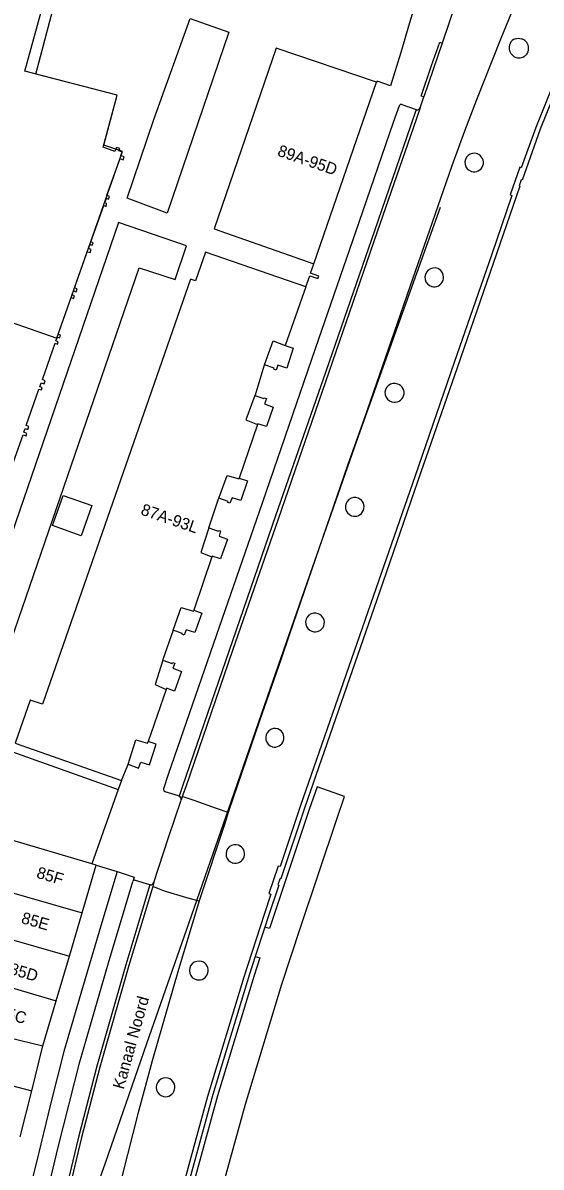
# Model space of a CAD drawing. Extents: x 194485 to 197793, y 468269 to 470822.
# Drawn here: x 194757.7 to 194811, y 469857.6 to 469975.4 of the extents above; entities that cross this region are included whole.
import ezdxf

# ---------------------------------------------------------------- set-up
doc = ezdxf.new("R2010")
doc.units = 0
for name, color, linetype in [('BGT grensvlak kunstwerkdeel plus 1', 7, 'Continuous'), ('BGT grensvlak onbegroeid terreindeel LR', 7, 'Continuous'), ('BGT grensvlak overig bouwwerk uitbreiding populatie', 7, 'Continuous'), ('BGT grensvlak pand min 1', 7, 'Continuous'), ('BGT grensvlak pand op maaiveld', 7, 'Continuous'), ('BGT grensvlak pand op maaiveld LR', 7, 'Continuous'), ('BGT grensvlak scheiding', 7, 'Continuous'), ('BGT grensvlak wegdeel', 7, 'Continuous'), ('BGT lijnelement kunstwerkdeel uitbreiding populatie duiker', 7, 'Continuous'), ('BGT tekst huisnummerreeks', 7, 'Continuous'), ('BGT tekst openbare ruimte label weg', 7, 'Continuous')]:
    doc.layers.add(name, color=color, linetype=linetype)

msp = doc.modelspace()

# ---------------------------------------------------------------- linework, layer by layer
at = {"layer": 'BGT grensvlak kunstwerkdeel plus 1'}
for p, q in [((194790.78, 469895.79), (194787.94, 469896.78)), ((194782.57, 469882.34), (194781.58, 469879.31)), ((194783.04, 469882.18), (194782.57, 469882.34)), ((194781.58, 469879.31), (194782.05, 469879.15))]:
    msp.add_line(p, q, dxfattribs=at)
for points in [[(194766.26, 469748.78), (194765.7, 469755.1), (194765.31, 469761.72), (194765.06, 469767.61), (194765.11, 469773.73), (194765.36, 469783.47), (194766.22, 469794.84), (194767.53, 469805.47), (194768.69, 469813.06), (194771.02, 469825.14), (194774.59, 469841.34), (194777.06, 469851.3), (194780.59, 469864.11), (194784.32, 469876.44), (194786.23, 469882.29), (194789.97, 469893.45), (194790.78, 469895.79)], [(194787.94, 469896.78), (194787.13, 469894.42), (194783.39, 469883.23), (194783.04, 469882.18)], [(194782.05, 469879.15), (194781.46, 469877.34), (194777.7, 469864.95), (194774.16, 469852.06), (194771.67, 469842.02), (194768.08, 469825.75), (194765.73, 469813.57), (194764.56, 469805.88), (194763.23, 469795.14), (194762.45, 469784.75)]]:
    msp.add_lwpolyline(points, dxfattribs=at)
at = {"layer": 'BGT grensvlak onbegroeid terreindeel LR'}
msp.add_line((194747.61, 469903.58), (194767.49, 469896.5), dxfattribs=at)
at = {"layer": 'BGT grensvlak overig bouwwerk uitbreiding populatie'}
msp.add_lwpolyline([(194761.82, 469926.77), (194764.78, 469925.72), (194763.68, 469922.62), (194760.72, 469923.67), (194761.82, 469926.77)], dxfattribs=at)
at = {"layer": 'BGT grensvlak pand min 1'}
msp.add_lwpolyline([(194727.55, 469977.84), (194721.68, 469955.7), (194751.85, 469947.23), (194751.53, 469946.31), (194761.18, 469942.95), (194767.91, 469962.16), (194765.99, 469962.83), (194767.38, 469967.95), (194759.02, 469970.14), (194761.71, 469980.41)], dxfattribs=at)
at = {"layer": 'BGT grensvlak pand op maaiveld'}
for p, q in [((194787.61, 469950.6), (194794.07, 469969.3)), ((194786.8, 469948.23), (194784.67, 469942.21)), ((194781.82, 469934.08), (194779.94, 469928.54)), ((194777.12, 469920.43), (194775.27, 469914.94)), ((194772.41, 469906.8), (194770.57, 469901.45)), ((194764.76, 469888.83), (194755.97, 469891.44)), ((194763.78, 469883.8), (194765.22, 469888.69)), ((194765.22, 469888.69), (194764.76, 469888.83)), ((194762.46, 469879.34), (194763.78, 469883.8)), ((194761.1, 469874.74), (194762.46, 469879.34)), ((194759.74, 469870.12), (194761.1, 469874.74)), ((194758.58, 469865.49), (194759.74, 469870.12)), ((194757.4, 469860.73), (194758.58, 469865.49))]:
    msp.add_line(p, q, dxfattribs=at)
for points in [[(194756.38, 469929.26), (194757.69, 469933.01), (194758, 469932.9), (194758.09, 469933.14), (194757.77, 469933.26), (194757.91, 469933.65), (194758.19, 469933.56), (194758.28, 469933.86), (194758.02, 469933.96), (194759.33, 469937.69), (194759.58, 469937.62), (194759.67, 469937.87), (194759.42, 469937.95), (194759.56, 469938.36), (194759.86, 469938.24), (194759.98, 469938.57), (194759.68, 469938.69), (194760.99, 469942.43), (194761.23, 469942.35), (194761.32, 469942.58), (194761.08, 469942.68), (194761.22, 469943.07), (194761.46, 469942.99), (194761.54, 469943.26), (194761.32, 469943.35), (194762.64, 469947.12), (194762.89, 469947.04), (194762.98, 469947.32), (194762.75, 469947.41), (194762.88, 469947.81), (194763.15, 469947.71), (194763.26, 469948.03), (194763, 469948.13), (194764.29, 469951.84), (194764.58, 469951.77), (194764.7, 469952.09), (194764.44, 469952.18), (194764.59, 469952.6), (194764.82, 469952.52), (194764.91, 469952.76), (194764.66, 469952.85), (194766, 469956.62), (194766.23, 469956.52), (194766.28, 469956.81), (194766.09, 469956.87), (194766.28, 469957.35), (194766.5, 469957.26), (194766.58, 469957.55), (194766.32, 469957.66), (194767.67, 469961.43), (194767.99, 469961.31), (194768.08, 469961.61), (194767.75, 469961.76), (194767.89, 469962.09), (194767.55, 469962.22), (194767.65, 469962.48), (194767.32, 469962.59), (194767.15, 469962.16), (194765.93, 469962.6), (194767.38, 469967.95), (194757.89, 469970.44), (194759.82, 469977.54)], [(194772.51, 469955.83), (194768.41, 469957.36), (194771.15, 469965.45), (194774.89, 469975.86), (194778.86, 469974.45), (194772.51, 469955.83)], [(194794.07, 469969.3), (194783.72, 469972.79), (194777.35, 469954.19), (194787.61, 469950.6)], [(194773.36, 469948.98), (194774.52, 469952.46), (194767.5, 469954.84), (194751.17, 469907.34), (194754.49, 469906.15), (194769.65, 469950.19), (194773.36, 469948.98)], [(194786.8, 469948.23), (194776.46, 469951.79), (194775.44, 469948.84), (194774.91, 469949.01), (194759.68, 469905.28), (194758.43, 469905.68), (194756.89, 469901.26), (194767.82, 469897.43)], [(194782.53, 469940.21), (194783.43, 469942.66), (194784.67, 469942.21)], [(194782.53, 469940.21), (194782.48, 469940.07), (194781.56, 469937.07), (194781.55, 469937.06)], [(194781.55, 469937.06), (194780.61, 469934.54), (194781.82, 469934.08)], [(194777.82, 469926.47), (194778.68, 469928.8), (194779.92, 469928.46), (194779.94, 469928.54)], [(194776.82, 469923.43), (194777.8, 469926.42), (194777.82, 469926.47)], [(194776.82, 469923.43), (194775.98, 469920.88), (194777.12, 469920.43)], [(194773.14, 469912.88), (194773.97, 469915.23), (194775.24, 469914.85), (194775.27, 469914.94)], [(194773.14, 469912.88), (194772.08, 469909.86), (194772.07, 469909.81)], [(194772.07, 469909.81), (194771.27, 469907.31), (194772.41, 469906.8)], [(194768.49, 469899.1), (194769.28, 469901.59), (194770.51, 469901.27), (194770.57, 469901.45)], [(194767.82, 469897.43), (194768.46, 469898.99), (194768.49, 469899.1)]]:
    msp.add_lwpolyline(points, dxfattribs=at)
at = {"layer": 'BGT grensvlak pand op maaiveld LR'}
for p, q in [((194752.27, 469887.1), (194763.78, 469883.8)), ((194750.96, 469882.65), (194762.46, 469879.34)), ((194751.88, 469877.46), (194761.1, 469874.74)), ((194750.4, 469872.38), (194759.74, 469870.12)), ((194749.28, 469867.88), (194758.58, 469865.49))]:
    msp.add_line(p, q, dxfattribs=at)
at = {"layer": 'BGT grensvlak scheiding'}
for points in [[(194827.26, 470005.62), (194827.29, 470005.61), (194827.5, 470005.47), (194823.46, 469995.62), (194818.88, 469984.24), (194815.39, 469975.57), (194810.89, 469964.48), (194809.04, 469959.22), (194808.96, 469959.25), (194808.75, 469958.62), (194808.82, 469958.6), (194806.41, 469951.63), (194802.37, 469939.9), (194798.63, 469929.16), (194794.37, 469916.82), (194790.42, 469905.46), (194786.65, 469894.58), (194784.2, 469887.31), (194784.14, 469887.34), (194783.92, 469886.71), (194784, 469886.66), (194782.91, 469883.39), (194782.57, 469882.34)], [(194814.99, 469975.88), (194810.44, 469964.62), (194808.96, 469960.48), (194808.79, 469960.54), (194807.82, 469957.71), (194808, 469957.64), (194805.89, 469951.51), (194802.06, 469940.46), (194798.03, 469928.78), (194793.99, 469917.15), (194789.81, 469905.12), (194786.25, 469894.84), (194784.15, 469888.56), (194783.95, 469888.61), (194782.99, 469885.79), (194783.18, 469885.71), (194782.49, 469883.62), (194780.41, 469877.18), (194776.68, 469864.88), (194773.33, 469852.72)], [(194781.58, 469879.31), (194780.99, 469877.49), (194777.22, 469865.09), (194773.68, 469852.19), (194771.18, 469842.13), (194767.59, 469825.85), (194766.13, 469818.64), (194766.05, 469818.63), (194765.93, 469817.98), (194766.01, 469817.98), (194765.24, 469813.65), (194764.07, 469805.95), (194762.73, 469795.18), (194761.95, 469784.78)]]:
    msp.add_lwpolyline(points, dxfattribs=at)
at = {"layer": 'BGT grensvlak wegdeel'}
for p, q in [((194802.14, 469977.27), (194800.83, 469973.33)), ((194800.83, 469973.33), (194798.93, 469967.78)), ((194798.54, 469966.66), (194798.93, 469967.78)), ((194796.66, 469967), (194798.14, 469966.48)), ((194798.14, 469966.48), (194798.16, 469966.47)), ((194767.82, 469897.43), (194767.49, 469896.5)), ((194767.49, 469896.5), (194764.76, 469888.83)), ((194773.67, 469895.83), (194772.32, 469896.27)), ((194773.76, 469895.8), (194773.75, 469895.8)), ((194774.08, 469895.79), (194773.95, 469895.41)), ((194765.22, 469888.69), (194767.36, 469888.06)), ((194770.74, 469886.69), (194769.25, 469887.14)), ((194770.79, 469886.68), (194770.74, 469886.69)), ((194771.15, 469886.91), (194771.03, 469886.5))]:
    msp.add_line(p, q, dxfattribs=at)
for points in [[(194818.13, 470001.27), (194816.44, 469997.4), (194814.88, 469993.68), (194810.67, 469983.32), (194808.98, 469979), (194806.84, 469973.8), (194804.35, 469967.48), (194803.11, 469964.26), (194801.82, 469960.7), (194797.48, 469948.23), (194797.14, 469947.25), (194792.81, 469934.74), (194791.09, 469929.83), (194788.17, 469921.37), (194785.08, 469912.37), (194784.24, 469909.96), (194782.02, 469903.55), (194778.86, 469894.33), (194778.8, 469894.12)], [(194798.43, 469978.82), (194798.48, 469978.8), (194797.45, 469975.41), (194796.56, 469972.37), (194795.51, 469968.91), (194794.11, 469969.41), (194794.07, 469969.3)], [(194798.93, 469967.78), (194798.67, 469967.87), (194799.73, 469971.02), (194800.56, 469973.42), (194800.83, 469973.33)], [(194807.81, 469973.27), (194807.77, 469973.18), (194807.74, 469973.13)], [(194796.4, 469966.88), (194795.78, 469965.15), (194792.25, 469954.85), (194787.75, 469941.87), (194782.29, 469925.98), (194777.3, 469911.51), (194772.61, 469898.04), (194772.15, 469896.57)], [(194798.14, 469966.48), (194797.55, 469964.76), (194793.85, 469954.01), (194788.83, 469939.52), (194783.68, 469924.65), (194778.89, 469910.8), (194774.11, 469896.84), (194773.75, 469895.8)], [(194798.54, 469966.66), (194797.83, 469964.57), (194794.13, 469953.91), (194789.16, 469939.45), (194783.93, 469924.32), (194779.25, 469910.79), (194774.45, 469896.78), (194774.08, 469895.79)], [(194786.8, 469948.23), (194787.19, 469949.35), (194788.03, 469949.08), (194788.12, 469949.33), (194787.27, 469949.64), (194787.61, 469950.6)], [(194784.67, 469942.21), (194785.5, 469941.91), (194784.82, 469939.85), (194783.92, 469940.17), (194783.74, 469939.67), (194783.51, 469939.75), (194783.54, 469939.85), (194782.53, 469940.21)], [(194781.55, 469937.06), (194782.46, 469936.73), (194782.5, 469936.82), (194782.74, 469936.74), (194782.55, 469936.19), (194783.44, 469935.86), (194782.74, 469933.86), (194781.84, 469934.14), (194781.82, 469934.08)], [(194779.94, 469928.54), (194780.78, 469928.26), (194780.09, 469926.24), (194779.21, 469926.51), (194778.98, 469925.97), (194778.76, 469926.05), (194778.79, 469926.14), (194777.82, 469926.47)], [(194776.82, 469923.43), (194777.76, 469923.09), (194777.79, 469923.17), (194778.02, 469923.12), (194777.86, 469922.57), (194778.72, 469922.26), (194778.01, 469920.23), (194777.15, 469920.52), (194777.12, 469920.43)], [(194775.27, 469914.94), (194776.07, 469914.66), (194775.38, 469912.66), (194774.49, 469912.93), (194774.27, 469912.38), (194774.05, 469912.47), (194774.08, 469912.56), (194773.14, 469912.88)], [(194772.07, 469909.81), (194773.05, 469909.48), (194773.08, 469909.56), (194773.32, 469909.5), (194773.11, 469908.97), (194773.99, 469908.65), (194773.29, 469906.63), (194772.46, 469906.92), (194772.41, 469906.8)], [(194768.49, 469899.1), (194769.57, 469898.69), (194769.82, 469899.31), (194770.71, 469899.02), (194771.4, 469901.16), (194770.57, 469901.45)], [(194778.8, 469894.12), (194777.61, 469894.55), (194775.29, 469895.36), (194774.08, 469895.79)], [(194771.15, 469886.91), (194772.67, 469891.55), (194773.95, 469895.41)], [(194778.8, 469894.12), (194778.48, 469893.09), (194775.82, 469885.04), (194775.8, 469884.99)], [(194767.36, 469888.06), (194765.8, 469882.79), (194763.82, 469876.07), (194761.89, 469869.52), (194760.53, 469864.09), (194759.04, 469858.01), (194757.89, 469853.41), (194756.77, 469848.45), (194755.87, 469843.83), (194754.68, 469837.9), (194754, 469834.44), (194753.13, 469829.99), (194753.11, 469829.89)], [(194767.36, 469888.06), (194769.14, 469887.48), (194769, 469887.01)], [(194747.45, 469793.36), (194747.61, 469793.93), (194747.7, 469794.33), (194749.42, 469801.79), (194751.07, 469809.8), (194752.78, 469818.78), (194755.86, 469834.87), (194757.57, 469843.18), (194760.29, 469855.35), (194761.3, 469859.68), (194763.55, 469868.46), (194766.55, 469878.88), (194767.52, 469882.1), (194769, 469887.01)], [(194770.74, 469886.69), (194770.61, 469886.25), (194769.51, 469882.57), (194768.28, 469878.45), (194765.27, 469868.02), (194763.38, 469860.71), (194762.05, 469855.12), (194759.34, 469843.01), (194755.22, 469822.2), (194754.53, 469818.51), (194752.8, 469809.53), (194751.18, 469801.54), (194749.44, 469794.01), (194749.11, 469792.78)], [(194771.03, 469886.5), (194770.25, 469883.9), (194768.59, 469878.39), (194765.59, 469867.91), (194763.7, 469860.68), (194762.38, 469855.05), (194759.65, 469842.95), (194755.86, 469823.78), (194754.86, 469818.48), (194753.11, 469809.48), (194751.5, 469801.48), (194749.75, 469793.91), (194749.36, 469792.43)], [(194775.8, 469884.99), (194774.55, 469885.35), (194772.25, 469886.04), (194771.03, 469886.5)], [(194775.8, 469884.99), (194775.73, 469884.8), (194773.68, 469877.96), (194770.96, 469868.56), (194770.59, 469867.15), (194769.49, 469863.11), (194767.94, 469856.91), (194766.14, 469849.18), (194765.96, 469848.28), (194763.9, 469838.85), (194761.26, 469825.56), (194758.89, 469812.95), (194758.08, 469808.61), (194757.01, 469803.39)]]:
    msp.add_lwpolyline(points, dxfattribs=at)
for centre, radius, start, end in [((194808.53, 469973), 0.774, 103.7312, 159.1792), ((194808.66, 469972.47), 1.31, 76.3626, 103.8213), ((194808.74, 469972.82), 0.961, 43.9926, 76.2514), ((194808.7, 469972.78), 1.02, 11.7532, 43.8399), ((194808.62, 469972.81), 0.929, 159.9808, 216.9016), ((194808.82, 469972.96), 1.18, 216.9644, 245.1567), ((194808.77, 469972.75), 0.939, 307.3836, 339.6241), ((194808.71, 469972.78), 1, 339.2762, 11.9887), ((194808.73, 469972.77), 0.969, 245.0449, 276.6027), ((194808.73, 469972.8), 1, 276.2499, 307.3529), ((194796.59, 469966.82), 0.196, 67.2683, 162.3097), ((194798.25, 469966.76), 0.302, 253.2537, 339.9999), ((194804.11, 469961.03), 0.959, 70.1102, 252.1697), ((194804.1, 469961.03), 0.959, 252.439, 69.8409), ((194800.02, 469949.2), 0.982, 68.8312, 253.247), ((194799.97, 469949.22), 0.985, 255.8237, 66.2544), ((194795.88, 469937.33), 0.959, 67.5277, 255.8487), ((194795.94, 469937.32), 0.956, 252.3551, 71.0213), ((194791.83, 469925.58), 0.965, 68.3566, 249.6281), ((194791.82, 469925.58), 0.965, 250.1504, 67.8343), ((194787.71, 469913.69), 0.955, 68.1952, 252.2589), ((194787.74, 469913.68), 0.955, 250.4556, 69.9985), ((194783.63, 469901.81), 0.974, 71.9386, 252.7917), ((194783.56, 469901.83), 0.976, 256.5286, 68.2017), ((194772.38, 469896.51), 0.246, 164.5391, 254.3379), ((194773.58, 469895.38), 0.461, 67.1878, 78.0255), ((194773.61, 469895.49), 0.344, 347.6398, 64.6539), ((194779.54, 469889.85), 0.964, 70.0361, 253.1881), ((194779.52, 469889.86), 0.965, 254.5422, 68.6819), ((194769.19, 469886.95), 0.2, 73.4325, 163.1416), ((194770.79, 469887.08), 0.399, 270.3877, 334.2843), ((194775.77, 469877.86), 0.968, 71.8444, 257.6973), ((194775.78, 469877.86), 0.968, 257.2825, 72.2593), ((194772.35, 469865.84), 0.965, 74.0862, 257.3516), ((194772.35, 469865.84), 0.965, 257.7116, 73.7262)]:
    msp.add_arc(centre, radius, start, end, dxfattribs=at)
at = {"layer": 'BGT lijnelement kunstwerkdeel uitbreiding populatie duiker'}
msp.add_lwpolyline([(194727.6, 469727.23), (194732.38, 469729), (194734.22, 469733.92), (194738.93, 469746.55), (194743.82, 469759.57), (194748.52, 469772.06), (194753.11, 469784.28), (194753.4, 469785.06), (194755.36, 469796.67), (194757.46, 469809.17), (194759.58, 469821.73), (194761.77, 469834.73), (194763.61, 469845.66), (194765.22, 469855.34), (194766.16, 469858.06), (194770.43, 469870.35), (194774.77, 469882.81), (194778.85, 469894.55), (194783.16, 469906.92), (194787.48, 469919.33), (194792.08, 469932.5), (194796.24, 469944.2), (194800.64, 469956.42)], dxfattribs=at)

# ---------------------------------------------------------------- texts
at = {"layer": 'BGT tekst huisnummerreeks'}
for s, rotation, p in [('89A-95D', 340.9, (194783.78, 469961.76)), ('87A-93L', 341, (194769.72, 469924.82)), ('85F', 343.5, (194758.99, 469887.43)), ('85E', 344, (194757.43, 469882.76)), ('85D', 343.6, (194756.2, 469877.53)), ('85C', 343.6, (194755.01, 469873.17))]:
    msp.add_text(s, height=1.2, rotation=rotation, dxfattribs=at).set_placement(p)
at = {"layer": 'BGT tekst openbare ruimte label weg'}
msp.add_text('Kanaal Noord', height=1.2, rotation=74.5, dxfattribs=at).set_placement((194768.05, 469865.56))

doc.saveas('drawing.dxf')
